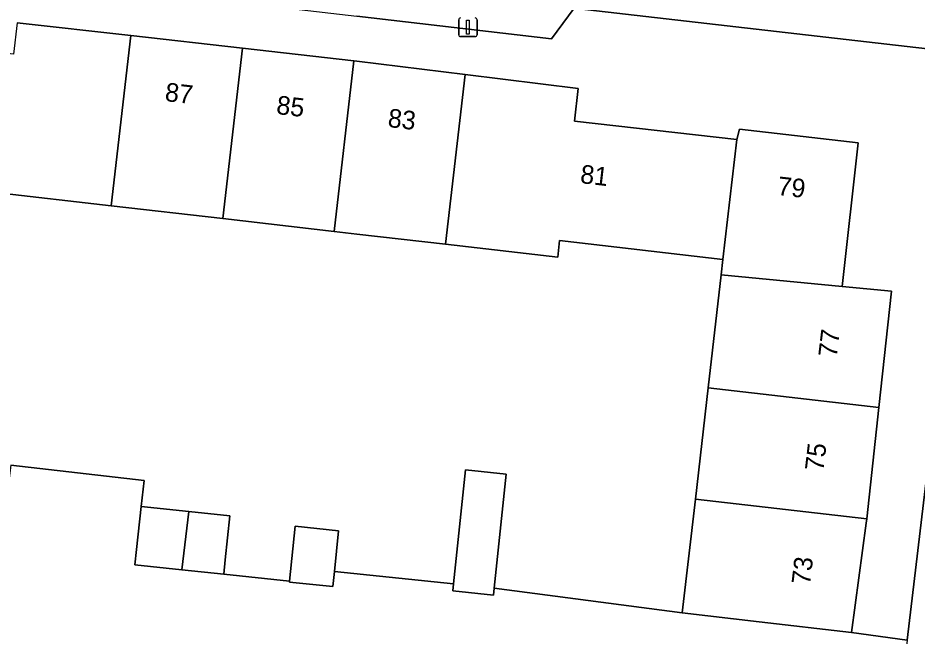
# Model space of a CAD drawing. Extents: x 161241 to 161758, y 384138 to 384885.
# Drawn here: x 161481.76 to 161530.14, y 384527.43 to 384560.68 of the extents above; entities that cross this region are included whole.
import ezdxf

# ---------------------------------------------------------------- set-up
doc = ezdxf.new("R2010")
doc.units = 0
for name, color, linetype in [('IMGEO_Erf', 7, 'Continuous'), ('IMGEO_Lichtmast', 7, 'Continuous'), ('IMGEO_Pand', 7, 'Continuous'), ('IMGEO_Pand_nummerreeks', 7, 'Continuous'), ('IMGEO_Parkeervlak_open', 7, 'Continuous'), ('IMGEO_Rijbaan_lokaal_open', 7, 'Continuous')]:
    doc.layers.add(name, color=color, linetype=linetype)

msp = doc.modelspace()

# ---------------------------------------------------------------- linework, layer by layer
at = {"layer": 'IMGEO_Erf'}
for points in [[(161481.721, 384560.427), (161487.838, 384559.733), (161493.837, 384559.052), (161499.835, 384558.372), (161500, 384558.353), (161505.826, 384557.64), (161511.896, 384556.897), (161511.714, 384555.138), (161520.434, 384554.139), (161520.593, 384554.696), (161526.978, 384553.968), (161526.103, 384546.24), (161528.772, 384545.983), (161528.088, 384539.73), (161527.432, 384533.728), (161527.406, 384533.493), (161526.614, 384527.621), (161529.608, 384527.209), (161533.354, 384558.711), (161511.799, 384561.199)], [(161511.694, 384561.211), (161510.461, 384559.561), (161500, 384560.782)], [(161481.372, 384536.621), (161488.548, 384535.801), (161488.389, 384534.407), (161490.95, 384534.137), (161493.164, 384533.904), (161492.913, 384531.523), (161492.831, 384530.751), (161496.373, 384530.385), (161496.678, 384533.337), (161499.015, 384533.095), (161498.788, 384530.902), (161505.196, 384530.237), (161505.833, 384536.372), (161508.022, 384536.144), (161507.384, 384530.01), (161517.508, 384528.682), (161518.211, 384534.794), (161518.901, 384540.792), (161519.6, 384546.863), (161519.696, 384547.697), (161510.904, 384548.709), (161510.802, 384547.815), (161504.769, 384548.509), (161500, 384549.058), (161498.772, 384549.199), (161492.776, 384549.889), (161486.778, 384550.579), (161480.542, 384551.296)]]:
    msp.add_lwpolyline(points, dxfattribs=at)
at = {"layer": 'IMGEO_Lichtmast'}
for p, q in [((161505.476, 384559.785), (161505.476, 384560.585)), ((161505.476, 384560.585), (161505.476, 384559.785)), ((161506.466, 384560.585), (161506.466, 384559.785)), ((161506.466, 384559.785), (161506.466, 384560.585)), ((161506.366, 384559.685), (161505.576, 384559.685)), ((161505.576, 384559.685), (161506.366, 384559.685))]:
    msp.add_line(p, q, dxfattribs=at)
msp.add_lwpolyline([(161505.896, 384560.56), (161506.046, 384560.56), (161506.046, 384559.81), (161505.896, 384559.81), (161505.896, 384560.56)], dxfattribs=at)
for centre, start, end in [((161505.576, 384560.585), 90, 180), ((161505.576, 384560.585), 90, 180), ((161506.366, 384560.585), 0, 90), ((161506.366, 384560.585), 360, 90), ((161505.576, 384559.785), 180, 270), ((161505.576, 384559.785), 180, 270), ((161506.366, 384559.785), 270, 0), ((161506.366, 384559.785), 270, 0)]:
    msp.add_arc(centre, 0.1, start, end, dxfattribs=at)
at = {"layer": 'IMGEO_Pand'}
for points in [[(161471.853, 384553.203), (161480.438, 384552.215), (161480.645, 384552.191), (161480.542, 384551.296), (161486.778, 384550.579), (161487.838, 384559.733), (161481.721, 384560.427), (161481.523, 384558.733), (161472.692, 384559.759)], [(161493.837, 384559.052), (161487.838, 384559.733), (161486.778, 384550.579), (161492.776, 384549.889)], [(161492.776, 384549.889), (161498.772, 384549.199), (161499.835, 384558.372), (161493.837, 384559.052)], [(161505.826, 384557.64), (161500, 384558.353), (161499.835, 384558.372), (161498.772, 384549.199), (161500, 384549.058), (161504.769, 384548.509)], [(161520.434, 384554.139), (161511.714, 384555.138), (161511.896, 384556.897), (161505.826, 384557.64), (161504.769, 384548.509), (161510.802, 384547.815), (161510.904, 384548.709), (161519.696, 384547.697)], [(161519.696, 384547.697), (161519.6, 384546.863), (161526.103, 384546.24), (161526.978, 384553.968), (161520.593, 384554.696), (161520.434, 384554.139)], [(161519.6, 384546.863), (161518.901, 384540.792), (161528.088, 384539.73), (161528.772, 384545.983), (161526.103, 384546.24)], [(161527.432, 384533.728), (161528.088, 384539.73), (161518.901, 384540.792), (161518.211, 384534.794)], [(161505.196, 384530.237), (161505.157, 384529.86), (161507.345, 384529.633), (161507.384, 384530.01), (161508.022, 384536.144), (161505.833, 384536.372)], [(161518.211, 384534.794), (161517.508, 384528.682), (161521.648, 384528.2), (161526.614, 384527.621), (161527.406, 384533.493), (161527.432, 384533.728)], [(161490.95, 384534.137), (161488.389, 384534.407), (161488.143, 384532.076), (161488.057, 384531.255), (161490.585, 384530.988)], [(161493.164, 384533.904), (161490.95, 384534.137), (161490.585, 384530.988), (161492.831, 384530.751), (161492.913, 384531.523)], [(161499.015, 384533.095), (161496.678, 384533.337), (161496.373, 384530.385), (161496.367, 384530.328), (161498.703, 384530.087), (161498.788, 384530.902)]]:
    msp.add_lwpolyline(points, close=True, dxfattribs=at)
at = {"layer": 'IMGEO_Parkeervlak_open'}
msp.add_lwpolyline([(161511.694, 384561.211), (161500, 384562.593), (161482.25, 384564.675), (161482.623, 384562.811), (161500, 384560.782), (161510.461, 384559.561)], close=True, dxfattribs=at)
at = {"layer": 'IMGEO_Rijbaan_lokaal_open'}
msp.add_lwpolyline([(161549.997, 384563.724), (161552.363, 384584.51), (161546.893, 384585.147), (161545.138, 384570.12), (161544.805, 384567.256), (161544.482, 384564.358), (161544.235, 384562.197), (161526.561, 384564.282), (161512.889, 384565.866), (161500, 384567.378), (161464.869, 384571.501), (161464.362, 384566.766), (161482.25, 384564.675), (161500, 384562.593), (161511.694, 384561.211), (161511.799, 384561.199), (161533.354, 384558.711), (161529.608, 384527.209), (161529.045, 384522.471), (161532.06, 384522.097), (161534.304, 384521.808), (161539.084, 384521.135), (161547.01, 384536.791)], close=True, dxfattribs=at)
msp.add_lwpolyline([(161529.608, 384527.209), (161526.614, 384527.621), (161521.648, 384528.2), (161517.508, 384528.682), (161507.384, 384530.01), (161507.345, 384529.633), (161505.157, 384529.86), (161505.196, 384530.237), (161498.788, 384530.902), (161498.703, 384530.087), (161496.367, 384530.328), (161496.373, 384530.385), (161492.831, 384530.751), (161490.585, 384530.988), (161488.057, 384531.255), (161488.143, 384532.076), (161488.389, 384534.407), (161488.548, 384535.801), (161481.372, 384536.621), (161480.929, 384533.054), (161480.018, 384533.151), (161478.689, 384522.238)], dxfattribs=at)

# ---------------------------------------------------------------- texts
at = {"layer": 'IMGEO_Pand_nummerreeks'}
for s, rotation, p in [('87', 353.3632, (161489.636, 384556.222)), ('85', 353.3632, (161495.632, 384555.524)), ('83', 353.3632, (161501.628, 384554.826)), ('81', 353.4633, (161511.982, 384551.806)), ('79', 353.4954, (161522.593, 384551.167)), ('77', 83.297, (161525.813, 384542.396)), ('75', 83.297, (161525.094, 384536.275)), ('73', 83.297, (161524.374, 384530.155))]:
    msp.add_text(s, height=1, rotation=rotation, dxfattribs=at).set_placement(p)

doc.saveas('drawing.dxf')
